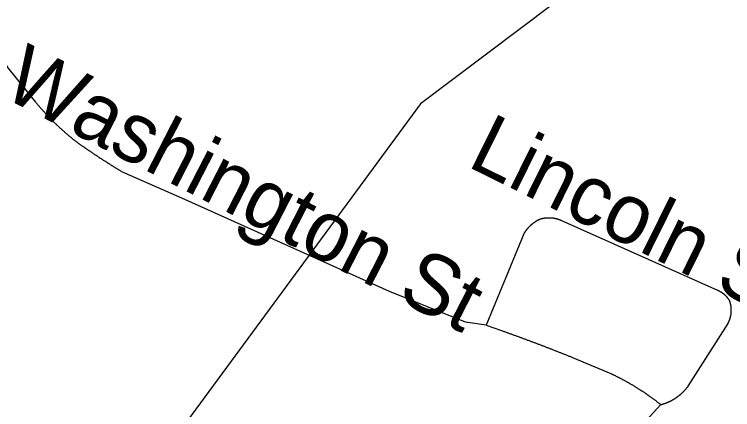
# Model space of a CAD drawing. Extents: x 1268485 to 1426702, y 514839 to 616766.
# Drawn here: x 1379528 to 1380513, y 549574 to 550116 of the extents above; entities that cross this region are included whole.
import ezdxf

# ---------------------------------------------------------------- set-up
doc = ezdxf.new("R2010")
doc.units = 0
for name, color, linetype in [('Old_Level_10', 7, 'Continuous'), ('Old_Level_35', 7, 'Continuous'), ('Old_Level_56', 7, 'Continuous')]:
    doc.layers.add(name, color=color, linetype=linetype)

msp = doc.modelspace()

# ---------------------------------------------------------------- linework, layer by layer
at = {"layer": 'Old_Level_35'}
for p, q in [((1380492.134, 549737.101), (1380278.264, 549832.757)), ((1380226.284, 549815.071), (1380174.508, 549689.477)), ((1380451.738, 549606.226), (1380506.282, 549692.143)), ((1380174.508, 549689.477), (1380195.833, 549682.147))]:
    msp.add_line(p, q, dxfattribs=at)
for points in [[(1379556.891, 549995.364), (1379519.264, 550042.679), (1379500.399, 550070.361), (1379421.249, 550196.827)], [(1379612.768, 549940.922), (1379612.153, 549941.435), (1379611.538, 549941.948), (1379610.922, 549942.46), (1379610.205, 549942.921), (1379609.59, 549943.383), (1379608.974, 549943.896), (1379608.359, 549944.357), (1379607.744, 549944.869), (1379607.129, 549945.382), (1379606.514, 549945.895), (1379606.001, 549946.356), (1379605.386, 549946.869), (1379604.771, 549947.382), (1379604.156, 549947.894), (1379603.54, 549948.355), (1379602.925, 549948.868), (1379602.208, 549949.38), (1379601.798, 549949.893), (1379601.08, 549950.457), (1379600.465, 549950.918), (1379599.85, 549951.431), (1379599.234, 549951.944), (1379598.722, 549952.508), (1379598.107, 549953.021), (1379597.491, 549953.481), (1379596.876, 549953.994), (1379596.364, 549954.558), (1379595.749, 549955.071), (1379595.133, 549955.584), (1379594.518, 549956.147), (1379594.006, 549956.609), (1379593.39, 549957.172), (1379592.775, 549957.685), (1379592.263, 549958.249), (1379591.647, 549958.762), (1379591.032, 549959.325), (1379590.52, 549959.838), (1379589.905, 549960.351), (1379589.289, 549960.863), (1379588.777, 549961.428), (1379588.162, 549961.991), (1379587.546, 549962.504), (1379587.034, 549963.068), (1379586.419, 549963.632), (1379585.906, 549964.144), (1379585.291, 549964.708), (1379584.778, 549965.272), (1379584.163, 549965.836), (1379583.65, 549966.297), (1379583.035, 549966.862), (1379582.42, 549967.425), (1379581.908, 549967.989), (1379581.292, 549968.553), (1379580.78, 549969.117), (1379580.267, 549969.681), (1379579.652, 549970.193), (1379579.139, 549970.758), (1379578.524, 549971.321), (1379578.012, 549971.885), (1379577.396, 549972.449), (1379576.884, 549973.013), (1379576.269, 549973.577), (1379575.756, 549974.192), (1379575.243, 549974.756), (1379574.628, 549975.32), (1379574.116, 549975.884), (1379573.603, 549976.447), (1379572.988, 549977.012), (1379572.475, 549977.575), (1379571.962, 549978.19), (1379571.347, 549978.755), (1379570.835, 549979.318), (1379570.425, 549979.882), (1379569.707, 549980.497), (1379569.297, 549981.061), (1379568.784, 549981.625), (1379568.272, 549982.24), (1379567.656, 549982.804), (1379567.144, 549983.368), (1379566.631, 549983.983), (1379566.118, 549984.547), (1379565.606, 549985.214), (1379564.991, 549985.726), (1379564.478, 549986.29), (1379563.965, 549986.957), (1379563.453, 549987.572), (1379563.043, 549988.135), (1379562.53, 549988.75), (1379561.915, 549989.315), (1379561.402, 549989.93), (1379560.89, 549990.493), (1379560.377, 549991.109), (1379559.864, 549991.775), (1379559.352, 549992.288), (1379558.839, 549992.954), (1379558.327, 549993.569), (1379557.916, 549994.133), (1379557.404, 549994.749), (1379556.891, 549995.364)], [(1379674.899, 549900.065), (1379674.283, 549900.425), (1379673.668, 549900.835), (1379672.951, 549901.193), (1379672.335, 549901.603), (1379671.72, 549902.013), (1379671.105, 549902.373), (1379670.387, 549902.731), (1379669.772, 549903.193), (1379669.157, 549903.551), (1379668.542, 549903.961), (1379667.824, 549904.371), (1379667.209, 549904.731), (1379666.594, 549905.141), (1379665.979, 549905.551), (1379665.261, 549905.961), (1379664.646, 549906.319), (1379664.031, 549906.73), (1379663.416, 549907.14), (1379662.801, 549907.499), (1379662.083, 549907.96), (1379661.468, 549908.319), (1379660.853, 549908.678), (1379660.237, 549909.139), (1379659.622, 549909.498), (1379658.905, 549909.96), (1379658.289, 549910.318), (1379657.674, 549910.728), (1379656.957, 549911.138), (1379656.341, 549911.497), (1379655.726, 549911.958), (1379655.111, 549912.318), (1379654.496, 549912.728), (1379653.881, 549913.138), (1379653.266, 549913.548), (1379652.65, 549913.958), (1379652.035, 549914.368), (1379651.42, 549914.727), (1379650.6, 549915.188), (1379649.985, 549915.547), (1379649.37, 549916.009), (1379648.754, 549916.367), (1379648.139, 549916.829), (1379647.524, 549917.239), (1379646.909, 549917.649), (1379646.294, 549918.059), (1379645.576, 549918.418), (1379644.961, 549918.879), (1379644.346, 549919.238), (1379643.731, 549919.7), (1379643.116, 549920.11), (1379642.5, 549920.52), (1379641.885, 549920.93), (1379641.27, 549921.391), (1379640.655, 549921.75), (1379640.04, 549922.211), (1379639.425, 549922.621), (1379638.707, 549922.98), (1379638.092, 549923.441), (1379637.477, 549923.851), (1379636.861, 549924.262), (1379636.246, 549924.672), (1379635.631, 549925.133), (1379635.016, 549925.492), (1379634.401, 549925.954), (1379633.786, 549926.364), (1379633.171, 549926.825), (1379632.453, 549927.184), (1379631.838, 549927.645), (1379631.223, 549928.055), (1379630.607, 549928.517), (1379629.992, 549928.875), (1379629.377, 549929.337), (1379628.762, 549929.747), (1379628.147, 549930.208), (1379627.532, 549930.618), (1379626.916, 549930.977), (1379626.301, 549931.438), (1379625.584, 549931.9), (1379624.968, 549932.31), (1379624.353, 549932.771), (1379623.738, 549933.181), (1379623.123, 549933.541), (1379622.61, 549934.002), (1379621.995, 549934.463), (1379621.38, 549934.873), (1379620.765, 549935.334), (1379620.15, 549935.744), (1379619.535, 549936.206), (1379618.919, 549936.616), (1379618.202, 549937.077), (1379617.587, 549937.487), (1379616.971, 549937.898), (1379616.356, 549938.308), (1379615.741, 549938.769), (1379615.126, 549939.179), (1379614.613, 549939.64), (1379613.998, 549940.051), (1379613.383, 549940.512), (1379612.768, 549940.922)], [(1380174.508, 549689.477), (1380146.211, 549693.937), (1380041.839, 549736.024), (1379761.226, 549861.875), (1379674.899, 549900.065)], [(1380248.224, 549834.808), (1380248.019, 549834.705), (1380247.712, 549834.551), (1380247.507, 549834.398), (1380247.096, 549834.244), (1380246.891, 549834.141), (1380246.584, 549833.988), (1380246.379, 549833.885), (1380246.174, 549833.731), (1380245.866, 549833.578), (1380245.456, 549833.423), (1380245.251, 549833.321), (1380245.046, 549833.168), (1380244.738, 549833.013), (1380244.533, 549832.86), (1380244.226, 549832.757), (1380244.021, 549832.552), (1380243.713, 549832.45), (1380243.406, 549832.245), (1380243.098, 549832.142), (1380242.893, 549831.937), (1380242.585, 549831.835), (1380242.38, 549831.63), (1380242.175, 549831.475), (1380241.868, 549831.322), (1380241.663, 549831.117), (1380241.355, 549831.015), (1380241.15, 549830.809), (1380240.842, 549830.604), (1380240.637, 549830.45), (1380240.33, 549830.297), (1380240.125, 549830.143), (1380239.92, 549829.938), (1380239.612, 549829.733), (1380239.407, 549829.579), (1380239.099, 549829.425), (1380238.894, 549829.272), (1380238.587, 549829.067), (1380238.382, 549828.861), (1380238.177, 549828.707), (1380237.972, 549828.502), (1380237.767, 549828.297), (1380237.459, 549828.144), (1380237.254, 549827.939), (1380237.049, 549827.734), (1380236.741, 549827.477), (1380236.536, 549827.324), (1380236.229, 549827.119), (1380236.126, 549826.913), (1380235.921, 549826.759), (1380235.614, 549826.503), (1380235.408, 549826.298), (1380235.101, 549826.144), (1380234.998, 549825.939), (1380234.793, 549825.683), (1380234.486, 549825.478), (1380234.281, 549825.324), (1380234.076, 549825.068), (1380233.871, 549824.863), (1380233.666, 549824.606), (1380233.358, 549824.453), (1380233.255, 549824.196), (1380233.05, 549823.991), (1380232.743, 549823.735), (1380232.64, 549823.581), (1380232.333, 549823.325), (1380232.128, 549823.12), (1380232.025, 549822.863), (1380231.718, 549822.71), (1380231.615, 549822.453), (1380231.41, 549822.197), (1380231.102, 549821.992), (1380231, 549821.735), (1380230.795, 549821.48), (1380230.59, 549821.275), (1380230.385, 549821.069), (1380230.282, 549820.813), (1380229.975, 549820.557), (1380229.872, 549820.3), (1380229.667, 549820.044), (1380229.462, 549819.89), (1380229.257, 549819.634), (1380229.154, 549819.377), (1380228.847, 549819.121), (1380228.744, 549818.865), (1380228.539, 549818.609), (1380228.334, 549818.352), (1380228.232, 549818.147), (1380228.027, 549817.891), (1380227.924, 549817.634), (1380227.617, 549817.379), (1380227.514, 549817.122), (1380227.411, 549816.866), (1380227.104, 549816.609), (1380227.001, 549816.353), (1380226.899, 549816.148), (1380226.796, 549815.892), (1380226.489, 549815.636), (1380226.386, 549815.328), (1380226.284, 549815.071)], [(1380278.264, 549832.757), (1380277.957, 549832.86), (1380277.752, 549833.013), (1380277.342, 549833.116), (1380277.137, 549833.27), (1380276.829, 549833.373), (1380276.624, 549833.526), (1380276.214, 549833.578), (1380276.009, 549833.68), (1380275.701, 549833.834), (1380275.394, 549833.936), (1380275.086, 549834.039), (1380274.881, 549834.141), (1380274.471, 549834.244), (1380274.266, 549834.398), (1380273.958, 549834.449), (1380273.651, 549834.551), (1380273.343, 549834.603), (1380273.036, 549834.756), (1380272.728, 549834.808), (1380272.523, 549834.961), (1380272.113, 549835.013), (1380271.908, 549835.064), (1380271.6, 549835.166), (1380271.293, 549835.269), (1380270.985, 549835.321), (1380270.575, 549835.371), (1380270.37, 549835.526), (1380269.96, 549835.577), (1380269.755, 549835.628), (1380269.55, 549835.679), (1380269.14, 549835.731), (1380268.832, 549835.833), (1380268.524, 549835.884), (1380268.217, 549835.936), (1380267.909, 549835.987), (1380267.602, 549836.038), (1380267.397, 549836.038), (1380266.987, 549836.141), (1380266.781, 549836.192), (1380266.371, 549836.243), (1380266.166, 549836.243), (1380265.756, 549836.294), (1380265.551, 549836.397), (1380265.141, 549836.397), (1380264.833, 549836.448), (1380264.526, 549836.448), (1380264.218, 549836.499), (1380263.911, 549836.499), (1380263.603, 549836.499), (1380263.296, 549836.551), (1380262.988, 549836.551), (1380262.783, 549836.551), (1380262.373, 549836.602), (1380262.168, 549836.602), (1380261.758, 549836.602), (1380261.45, 549836.602), (1380261.143, 549836.602), (1380260.835, 549836.602), (1380260.527, 549836.602), (1380260.22, 549836.602), (1380259.912, 549836.602), (1380259.605, 549836.602), (1380259.297, 549836.602), (1380258.989, 549836.602), (1380258.579, 549836.551), (1380258.374, 549836.551), (1380257.964, 549836.551), (1380257.759, 549836.551), (1380257.349, 549836.499), (1380257.144, 549836.499), (1380256.734, 549836.448), (1380256.529, 549836.448), (1380256.119, 549836.397), (1380255.914, 549836.397), (1380255.504, 549836.294), (1380255.299, 549836.294), (1380254.991, 549836.243), (1380254.581, 549836.192), (1380254.376, 549836.192), (1380253.966, 549836.141), (1380253.761, 549836.038), (1380253.351, 549835.987), (1380253.145, 549835.936), (1380252.735, 549835.884), (1380252.53, 549835.884), (1380252.12, 549835.833), (1380251.915, 549835.731), (1380251.608, 549835.628), (1380251.3, 549835.577), (1380250.992, 549835.526), (1380250.582, 549835.423), (1380250.377, 549835.371), (1380250.172, 549835.321), (1380249.762, 549835.166), (1380249.455, 549835.116), (1380249.147, 549835.064), (1380248.839, 549834.961), (1380248.634, 549834.859), (1380248.224, 549834.808)], [(1380508.23, 549723.618), (1380508.128, 549723.823), (1380508.025, 549723.977), (1380507.923, 549724.182), (1380507.718, 549724.387), (1380507.615, 549724.541), (1380507.513, 549724.746), (1380507.41, 549724.9), (1380507.205, 549725.053), (1380507.103, 549725.258), (1380507, 549725.464), (1380506.897, 549725.618), (1380506.795, 549725.771), (1380506.59, 549725.925), (1380506.487, 549726.13), (1380506.385, 549726.335), (1380506.282, 549726.438), (1380506.077, 549726.643), (1380505.975, 549726.796), (1380505.872, 549727.001), (1380505.77, 549727.104), (1380505.667, 549727.309), (1380505.36, 549727.514), (1380505.257, 549727.617), (1380505.155, 549727.822), (1380504.949, 549727.924), (1380504.847, 549728.129), (1380504.744, 549728.334), (1380504.642, 549728.437), (1380504.334, 549728.642), (1380504.232, 549728.744), (1380504.129, 549728.949), (1380504.027, 549729.052), (1380503.924, 549729.257), (1380503.617, 549729.36), (1380503.514, 549729.565), (1380503.412, 549729.667), (1380503.207, 549729.872), (1380503.104, 549730.026), (1380502.899, 549730.129), (1380502.796, 549730.334), (1380502.591, 549730.436), (1380502.489, 549730.539), (1380502.284, 549730.744), (1380502.079, 549730.897), (1380501.976, 549731), (1380501.771, 549731.205), (1380501.669, 549731.308), (1380501.464, 549731.462), (1380501.259, 549731.564), (1380501.156, 549731.769), (1380500.951, 549731.872), (1380500.746, 549732.025), (1380500.643, 549732.128), (1380500.541, 549732.23), (1380500.233, 549732.435), (1380500.131, 549732.538), (1380500.028, 549732.692), (1380499.721, 549732.795), (1380499.618, 549732.948), (1380499.413, 549733.05), (1380499.208, 549733.205), (1380499.105, 549733.307), (1380498.9, 549733.461), (1380498.798, 549733.563), (1380498.49, 549733.666), (1380498.388, 549733.82), (1380498.285, 549733.922), (1380497.978, 549734.076), (1380497.875, 549734.178), (1380497.67, 549734.23), (1380497.465, 549734.383), (1380497.26, 549734.486), (1380497.157, 549734.64), (1380496.85, 549734.743), (1380496.747, 549734.896), (1380496.542, 549734.948), (1380496.337, 549735.05), (1380496.132, 549735.204), (1380496.03, 549735.255), (1380495.722, 549735.358), (1380495.62, 549735.511), (1380495.415, 549735.563), (1380495.209, 549735.665), (1380495.004, 549735.819), (1380494.902, 549735.87), (1380494.594, 549736.024), (1380494.492, 549736.075), (1380494.287, 549736.178), (1380493.979, 549736.229), (1380493.877, 549736.383), (1380493.672, 549736.434), (1380493.467, 549736.588), (1380493.261, 549736.639), (1380493.159, 549736.741), (1380492.851, 549736.793), (1380492.646, 549736.896), (1380492.544, 549736.998), (1380492.236, 549737.049), (1380492.134, 549737.101)], [(1380506.282, 549692.143), (1380506.385, 549692.45), (1380506.487, 549692.758), (1380506.59, 549693.014), (1380506.795, 549693.322), (1380507, 549693.63), (1380507.103, 549693.937), (1380507.205, 549694.193), (1380507.41, 549694.501), (1380507.513, 549694.808), (1380507.615, 549695.116), (1380507.718, 549695.373), (1380507.923, 549695.68), (1380508.025, 549695.988), (1380508.128, 549696.295), (1380508.23, 549696.603), (1380508.333, 549696.961), (1380508.538, 549697.269), (1380508.64, 549697.576), (1380508.743, 549697.884), (1380508.845, 549698.192), (1380508.845, 549698.499), (1380509.05, 549698.807), (1380509.153, 549699.114), (1380509.256, 549699.422), (1380509.358, 549699.73), (1380509.358, 549700.089), (1380509.461, 549700.396), (1380509.666, 549700.704), (1380509.666, 549701.011), (1380509.768, 549701.319), (1380509.871, 549701.627), (1380509.871, 549701.985), (1380509.973, 549702.293), (1380509.973, 549702.6), (1380510.076, 549702.959), (1380510.076, 549703.267), (1380510.281, 549703.575), (1380510.281, 549703.933), (1380510.383, 549704.241), (1380510.383, 549704.548), (1380510.383, 549704.856), (1380510.486, 549705.163), (1380510.486, 549705.573), (1380510.486, 549705.881), (1380510.588, 549706.189), (1380510.588, 549706.496), (1380510.588, 549706.855), (1380510.588, 549707.163), (1380510.793, 549707.521), (1380510.793, 549707.829), (1380510.793, 549708.188), (1380510.793, 549708.496), (1380510.793, 549708.803), (1380510.793, 549709.111), (1380510.793, 549709.521), (1380510.793, 549709.829), (1380510.793, 549710.136), (1380510.793, 549710.444), (1380510.793, 549710.802), (1380510.793, 549711.11), (1380510.793, 549711.417), (1380510.793, 549711.725), (1380510.793, 549712.135), (1380510.793, 549712.443), (1380510.588, 549712.75), (1380510.588, 549713.058), (1380510.588, 549713.417), (1380510.588, 549713.776), (1380510.588, 549714.083), (1380510.486, 549714.391), (1380510.486, 549714.75), (1380510.486, 549715.058), (1380510.383, 549715.365), (1380510.383, 549715.673), (1380510.281, 549716.083), (1380510.281, 549716.39), (1380510.281, 549716.698), (1380510.076, 549717.006), (1380510.076, 549717.313), (1380509.973, 549717.621), (1380509.973, 549717.979), (1380509.871, 549718.338), (1380509.768, 549718.646), (1380509.768, 549718.954), (1380509.666, 549719.261), (1380509.461, 549719.569), (1380509.461, 549719.876), (1380509.358, 549720.184), (1380509.256, 549720.491), (1380509.256, 549720.799), (1380509.153, 549721.107), (1380509.05, 549721.414), (1380508.845, 549721.773), (1380508.743, 549722.132), (1380508.743, 549722.388), (1380508.64, 549722.695), (1380508.538, 549723.003), (1380508.333, 549723.31), (1380508.23, 549723.618)], [(1380195.833, 549682.147), (1380196.859, 549681.787), (1380197.884, 549681.429), (1380198.909, 549681.121), (1380199.832, 549680.762), (1380200.857, 549680.352), (1380201.882, 549680.045), (1380202.908, 549679.686), (1380203.83, 549679.327), (1380204.856, 549679.019), (1380205.778, 549678.609), (1380206.701, 549678.251), (1380207.726, 549677.943), (1380208.752, 549677.584), (1380209.777, 549677.174), (1380210.7, 549676.866), (1380211.725, 549676.508), (1380212.75, 549676.149), (1380213.775, 549675.738), (1380214.596, 549675.431), (1380215.621, 549675.072), (1380216.646, 549674.713), (1380217.671, 549674.355), (1380218.594, 549673.995), (1380219.619, 549673.637), (1380220.645, 549673.227), (1380221.67, 549672.868), (1380222.49, 549672.56), (1380223.515, 549672.202), (1380224.541, 549671.792), (1380225.463, 549671.432), (1380226.489, 549671.074), (1380227.514, 549670.766), (1380228.539, 549670.356), (1380229.462, 549669.997), (1380230.385, 549669.639), (1380231.41, 549669.228), (1380232.333, 549668.869), (1380233.358, 549668.562), (1380234.383, 549668.203), (1380235.408, 549667.793), (1380236.331, 549667.434), (1380237.254, 549667.075), (1380238.279, 549666.665), (1380239.202, 549666.306), (1380240.227, 549665.948), (1380241.252, 549665.588), (1380242.278, 549665.23), (1380243.2, 549664.871), (1380244.123, 549664.512), (1380245.148, 549664.102), (1380246.174, 549663.743), (1380247.096, 549663.384), (1380248.122, 549663.025), (1380249.147, 549662.615), (1380249.967, 549662.257), (1380250.992, 549661.897), (1380252.018, 549661.487), (1380253.043, 549661.129), (1380253.966, 549660.77), (1380254.991, 549660.36), (1380255.914, 549660.001), (1380256.836, 549659.642), (1380257.862, 549659.232), (1380258.887, 549658.873), (1380259.912, 549658.514), (1380260.835, 549658.104), (1380261.758, 549657.746), (1380262.783, 549657.386), (1380263.706, 549656.976), (1380264.731, 549656.566), (1380265.756, 549656.208), (1380266.576, 549655.798), (1380267.602, 549655.438), (1380268.627, 549655.08), (1380269.652, 549654.67), (1380270.575, 549654.31), (1380271.6, 549653.952), (1380272.523, 549653.542), (1380273.548, 549653.132), (1380274.471, 549652.773), (1380275.496, 549652.362), (1380276.521, 549652.004), (1380277.342, 549651.645), (1380278.367, 549651.235), (1380279.392, 549650.825), (1380280.417, 549650.414), (1380281.34, 549650.056), (1380282.263, 549649.697), (1380283.288, 549649.338), (1380284.211, 549648.877), (1380285.236, 549648.518), (1380286.261, 549648.108), (1380287.082, 549647.749), (1380288.107, 549647.288), (1380289.132, 549646.929), (1380290.157, 549646.57), (1380290.978, 549646.211), (1380292.003, 549645.75), (1380293.028, 549645.391)], [(1380293.028, 549645.391), (1380318.25, 549634.882), (1380345.521, 549623.297)], [(1380345.521, 549623.297), (1380346.239, 549622.989), (1380346.957, 549622.63), (1380347.777, 549622.271), (1380348.495, 549621.964), (1380349.212, 549621.554), (1380349.828, 549621.195), (1380350.648, 549620.887), (1380351.365, 549620.477), (1380352.083, 549620.118), (1380352.903, 549619.759), (1380353.621, 549619.401), (1380354.339, 549618.991), (1380354.954, 549618.631), (1380355.774, 549618.324), (1380356.492, 549617.914), (1380357.209, 549617.555), (1380358.03, 549617.196), (1380358.747, 549616.838), (1380359.362, 549616.376), (1380360.08, 549616.017), (1380360.9, 549615.607), (1380361.618, 549615.248), (1380362.233, 549614.89), (1380362.951, 549614.48), (1380363.771, 549614.069), (1380364.489, 549613.71), (1380365.104, 549613.3), (1380365.924, 549612.942), (1380366.642, 549612.48), (1380367.36, 549612.121), (1380367.975, 549611.711), (1380368.795, 549611.301), (1380369.513, 549610.942), (1380370.128, 549610.481), (1380370.845, 549610.122), (1380371.666, 549609.712), (1380372.281, 549609.302), (1380372.998, 549608.891), (1380373.716, 549608.43), (1380374.331, 549608.071), (1380375.151, 549607.61), (1380375.869, 549607.2), (1380376.484, 549606.79), (1380377.202, 549606.38), (1380377.92, 549605.918), (1380378.637, 549605.508), (1380379.355, 549605.047), (1380379.97, 549604.688), (1380380.79, 549604.227), (1380381.406, 549603.817), (1380382.123, 549603.355), (1380382.738, 549602.945), (1380383.456, 549602.484), (1380384.276, 549602.074), (1380384.891, 549601.612), (1380385.609, 549601.202), (1380386.224, 549600.741), (1380387.045, 549600.331), (1380387.66, 549599.818), (1380388.275, 549599.357), (1380388.993, 549598.946), (1380389.608, 549598.485), (1380390.325, 549598.075), (1380391.043, 549597.563), (1380391.761, 549597.101), (1380392.376, 549596.691), (1380393.094, 549596.178), (1380393.709, 549595.768), (1380394.426, 549595.307), (1380395.144, 549594.795), (1380395.759, 549594.384), (1380396.477, 549593.872), (1380397.092, 549593.462), (1380397.707, 549592.949), (1380398.527, 549592.487), (1380399.143, 549592.026), (1380399.758, 549591.565), (1380400.475, 549591.052), (1380401.091, 549590.539), (1380401.706, 549590.129), (1380402.423, 549589.617), (1380403.141, 549589.104), (1380403.756, 549588.643), (1380404.371, 549588.181), (1380405.089, 549587.669), (1380405.704, 549587.208), (1380406.422, 549586.695), (1380407.037, 549586.182), (1380407.652, 549585.67), (1380408.37, 549585.208), (1380408.985, 549584.695), (1380409.6, 549584.234), (1380410.215, 549583.773), (1380410.831, 549583.209), (1380411.651, 549582.696), (1380412.266, 549582.184), (1380412.881, 549581.671), (1380413.496, 549581.209), (1380414.111, 549580.697)], [(1380414.111, 549580.697), (1380414.624, 549580.799), (1380415.034, 549580.954), (1380415.547, 549581.056), (1380415.957, 549581.209), (1380416.367, 549581.312), (1380416.88, 549581.414), (1380417.29, 549581.62), (1380417.7, 549581.774), (1380418.212, 549581.876), (1380418.623, 549582.081), (1380419.135, 549582.184), (1380419.545, 549582.337), (1380419.955, 549582.491), (1380420.365, 549582.645), (1380420.878, 549582.799), (1380421.288, 549583.004), (1380421.801, 549583.107), (1380422.108, 549583.312), (1380422.621, 549583.517), (1380423.031, 549583.67), (1380423.544, 549583.875), (1380423.851, 549584.08), (1380424.364, 549584.234), (1380424.774, 549584.439), (1380425.082, 549584.644), (1380425.594, 549584.798), (1380426.004, 549585.003), (1380426.517, 549585.208), (1380426.825, 549585.413), (1380427.235, 549585.618), (1380427.747, 549585.823), (1380428.157, 549586.08), (1380428.465, 549586.233), (1380428.978, 549586.49), (1380429.388, 549586.695), (1380429.798, 549586.951), (1380430.105, 549587.208), (1380430.618, 549587.361), (1380431.028, 549587.618), (1380431.336, 549587.874), (1380431.746, 549588.13), (1380432.258, 549588.386), (1380432.669, 549588.54), (1380432.976, 549588.796), (1380433.386, 549589.053), (1380433.796, 549589.309), (1380434.206, 549589.617), (1380434.617, 549589.873), (1380435.027, 549590.129), (1380435.334, 549590.386), (1380435.744, 549590.642), (1380436.154, 549590.949), (1380436.462, 549591.206), (1380436.872, 549591.462), (1380437.282, 549591.77), (1380437.59, 549592.026), (1380438, 549592.334), (1380438.41, 549592.539), (1380438.718, 549592.897), (1380439.128, 549593.205), (1380439.538, 549593.462), (1380439.845, 549593.769), (1380440.256, 549594.077), (1380440.666, 549594.333), (1380440.973, 549594.64), (1380441.281, 549594.948), (1380441.588, 549595.255), (1380441.998, 549595.563), (1380442.409, 549595.871), (1380442.716, 549596.178), (1380443.024, 549596.486), (1380443.331, 549596.793), (1380443.741, 549597.101), (1380444.152, 549597.511), (1380444.357, 549597.819), (1380444.767, 549598.126), (1380445.074, 549598.434), (1380445.382, 549598.793), (1380445.792, 549599.101), (1380446.1, 549599.459), (1380446.407, 549599.818), (1380446.715, 549600.126), (1380447.022, 549600.484), (1380447.33, 549600.792), (1380447.637, 549601.202), (1380448.048, 549601.51), (1380448.253, 549601.869), (1380448.663, 549602.227), (1380448.868, 549602.586), (1380449.278, 549602.945), (1380449.483, 549603.304), (1380449.79, 549603.663), (1380450.098, 549604.073), (1380450.406, 549604.432), (1380450.611, 549604.74), (1380451.021, 549605.15), (1380451.226, 549605.508), (1380451.533, 549605.867), (1380451.738, 549606.226)], [(1380022.975, 549129.839), (1380254.478, 549397.432), (1380327.477, 549478.888), (1380395.042, 549559.833), (1380414.111, 549580.697)]]:
    msp.add_lwpolyline(points, dxfattribs=at)
at = {"layer": 'Old_Level_56'}
msp.add_lwpolyline([(1383127.169, 551987.008), (1382799.161, 551795.721), (1382315.29, 551525.534), (1381594.106, 551106.254), (1381130.992, 550773.819), (1380673.793, 550437.064), (1380084.375, 549993.12), (1379658.102, 549413.628)], dxfattribs=at)

# ---------------------------------------------------------------- texts
at = {"layer": 'Old_Level_10'}
for s, height, rotation, p in [('Washington St', 82.02083, 332.808397, (1379507.819, 550004.476)), ('Lincoln St', 82.0208, 333.683944, (1380146.638, 549908.325))]:
    msp.add_text(s, height=height, rotation=rotation, dxfattribs=at).set_placement(p)

doc.saveas('drawing.dxf')
